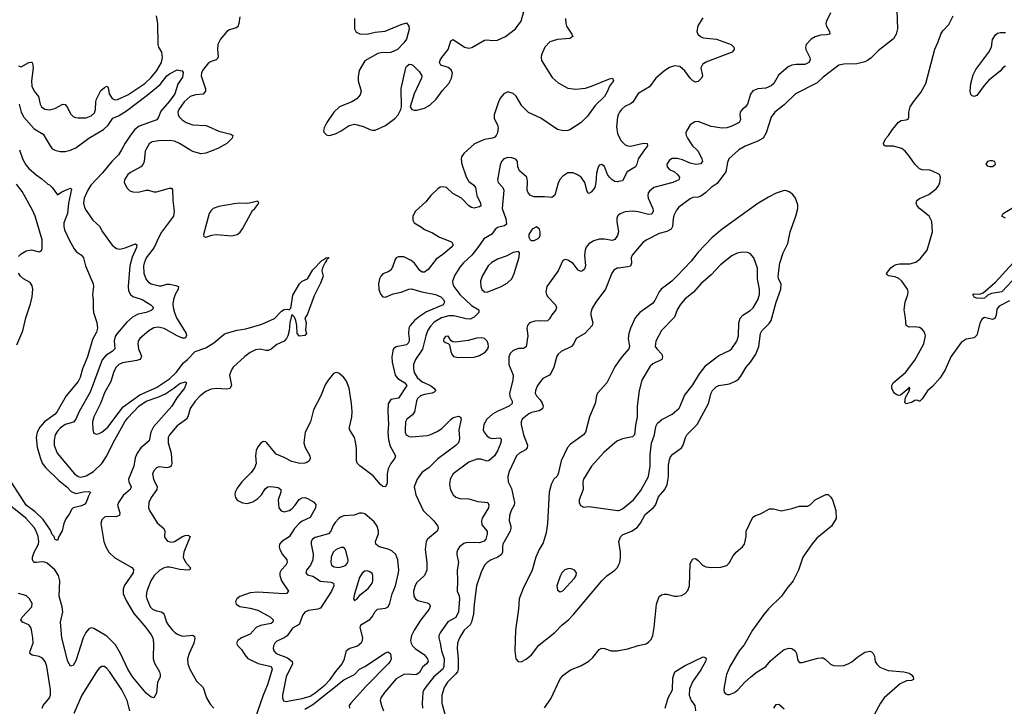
# Model space of a CAD drawing. Header units: inches. Extents: x 1550315 to 1685896, y 510706 to 640504.
# Tile 318 of 452: x 1605400 to 1612962, y 605725 to 611000. Entities that reach past the tile are written whole.
import ezdxf

# ---------------------------------------------------------------- set-up
doc = ezdxf.new("R2010")
doc.units = ezdxf.units.IN
doc.header["$MEASUREMENT"] = 0
for name, color, linetype in [('B6600', 7, 'Continuous'), ('B6601', 7, 'Continuous'), ('B6610', 7, 'Continuous'), ('B6611', 7, 'Continuous')]:
    doc.layers.add(name, color=color, linetype=linetype)

msp = doc.modelspace()

# ---------------------------------------------------------------- linework, layer by layer
at = {"layer": 'B6600', "color": 5}
for points, elevation in [([(1605398.9, 610000), (1605424.9, 609924.9), (1605446.2, 609886.2), (1605470, 609856), (1605527.1, 609807.1), (1605570, 609778), (1605616.9, 609736.9), (1605630, 609731.3), (1605650, 609711.3), (1605690, 609654), (1605722.9, 609677.1), (1605763.3, 609696.7), (1605790, 609704.7), (1605796.8, 609696.8), (1605775.5, 609590), (1605767.4, 609510), (1605740, 609440), (1605737.8, 609410), (1605744.8, 609384.8), (1605783.1, 609303.1), (1605819.3, 609239.3), (1605836.6, 609216.6), (1605874.9, 609190), (1605890.9, 609170.9), (1605904.7, 609110), (1605963, 608970), (1605967.3, 608950), (1605959.1, 608890), (1605964.9, 608850), (1605963.4, 608783.4), (1605967.7, 608750), (1605992.8, 608672.8), (1605998.4, 608630), (1605990, 608599.6), (1605958.2, 608541.8), (1605920.9, 608410), (1605881.3, 608318.7), (1605864.3, 608250), (1605850, 608219.7), (1605755.5, 608110), (1605687.8, 607990), (1605672.2, 607970), (1605590.8, 607909.2), (1605555.1, 607870), (1605533.3, 607830), (1605526.7, 607790), (1605534.8, 607714.8), (1605556.2, 607636.2), (1605573.3, 607593.3), (1605598.7, 607558.7), (1605700.4, 607460.4), (1605762.4, 607410), (1605794.7, 607374.7), (1605830, 607360.7), (1605890, 607373.4), (1605930, 607374.4), (1605944.7, 607370), (1605924.9, 607335.1), (1605910.3, 607289.7), (1605901.3, 607278.7), (1605875.6, 607264.4), (1605810.7, 607249.3), (1605800.5, 607239.5), (1605779.8, 607200.2), (1605753.7, 607166.3), (1605738.8, 607130), (1605726.4, 607073.6), (1605701, 607030), (1605690, 606998), (1605670, 607008), (1605663.7, 607030), (1605650, 607046), (1605637.5, 607077.5), (1605579.1, 607159.1), (1605519.2, 607219.2), (1605449.9, 607270), (1605293.1, 607513.1)], 540), ([(1606181.1, 610000), (1606159.3, 609960.7), (1606108.5, 609911.5), (1606035.6, 609824.5), (1605946.7, 609730), (1605922.2, 609690), (1605894.8, 609630), (1605890.9, 609590), (1605898.1, 609558.1), (1605910, 609533.7), (1605960.7, 609460.7), (1606012.8, 609412.8), (1606036.5, 609370), (1606110, 609266.9), (1606143.4, 609243.4), (1606170, 609238), (1606210, 609246.7), (1606290, 609277), (1606298.4, 609270), (1606296.2, 609250), (1606264.8, 609175.2), (1606245.5, 609110), (1606232.8, 608950), (1606235.9, 608915.9), (1606249.6, 608889.6), (1606270, 608874.3), (1606341.7, 608850), (1606406.4, 608810), (1606426.4, 608790), (1606417.6, 608770), (1606410, 608765.6), (1606370, 608750.7), (1606310, 608738.8), (1606266.1, 608713.9), (1606222.6, 608677.4), (1606147.5, 608590), (1606134.3, 608565.7), (1606126.1, 608533.9), (1606130.2, 608470), (1606110.2, 608450), (1606060.2, 608419.8), (1606033.9, 608386.1), (1605940.9, 608139.1), (1605855.8, 607990), (1605830, 607929.7), (1605812.4, 607907.6), (1605750, 607889.1), (1605710, 607862.4), (1605690, 607839.7), (1605672.7, 607810), (1605663.7, 607770), (1605664.4, 607730), (1605688.5, 607668.5), (1605822, 607510), (1605850, 607491), (1605870, 607486.5), (1605910, 607494.3), (1605966.2, 607530), (1606031.2, 607590), (1606070, 607650.2), (1606118.3, 607750), (1606206.9, 607910), (1606230, 607941.4), (1606315.7, 608030), (1606370, 608069.5), (1606461, 608099), (1606515.8, 608124.1), (1606577.1, 608162.9), (1606630, 608205.7), (1606670, 608218.8), (1606681, 608210), (1606664.9, 608170), (1606605.8, 608094.2), (1606567.3, 608030), (1606428.5, 607871.5), (1606407.1, 607830), (1606394.8, 607765.2), (1606330.8, 607710), (1606301.6, 607670), (1606287.3, 607632.7), (1606276.4, 607570), (1606236.1, 607470), (1606237.8, 607450), (1606255.5, 607410), (1606249.2, 607390), (1606195.3, 607344.7), (1606157.5, 607290), (1606152.2, 607270), (1606170.2, 607210), (1606166.4, 607190), (1606138.9, 607181.1), (1606070, 607181.8), (1606050, 607177.2), (1606030, 607158.4), (1606021.8, 607130), (1606046.8, 606990), (1606061.7, 606950), (1606084.4, 606910), (1606130, 606865.2), (1606261, 606790), (1606274.9, 606774.9), (1606270.3, 606750), (1606202.3, 606650), (1606195, 606625), (1606195.7, 606590), (1606216.4, 606536.4), (1606276.8, 606436.8), (1606368.8, 606330), (1606410, 606274.9), (1606422, 606250), (1606428, 606212), (1606424.9, 606090), (1606434.9, 606054.9), (1606474.8, 605990), (1606478, 605970), (1606478, 605950), (1606472, 605932), (1606458, 605910), (1606450, 605826), (1606430, 605789.2), (1606410, 605794), (1606370, 605824.5), (1606270, 605949.7), (1606230, 606009.7), (1606174.9, 606130), (1606136, 606196), (1606070, 606264), (1605970, 606323.5), (1605950, 606328.2), (1605930, 606320.5), (1605907.8, 606292.2), (1605886.2, 606250), (1605830, 606074), (1605810, 606037.2), (1605790, 606034), (1605768.5, 606068.5), (1605723.9, 606250), (1605712.6, 606370), (1605730.8, 606450), (1605725, 606490), (1605703.8, 606570), (1605708.5, 606688.5), (1605698, 606730), (1605670, 606773.6), (1605610, 606823.5), (1605590, 606832.8), (1605570, 606835.3), (1605530, 606828.5), (1605509.5, 606830), (1605498.7, 606850), (1605499.1, 606870), (1605511.8, 606910), (1605543.7, 606970), (1605547.8, 606990), (1605541.9, 607030), (1605526.7, 607070), (1605510, 607098.9), (1605447, 607170), (1605316.5, 607276.5)], 560), ([(1605666.7, 610000), (1605670, 609998.3), (1605710, 609987.7), (1605750, 609987.1), (1605790, 609997.1), (1605795.8, 610000)], 560), ([(1606368.6, 610000), (1606363.1, 609990), (1606355.3, 609910), (1606348, 609890), (1606330, 609869.6), (1606250, 609826), (1606230.8, 609810), (1606204, 609770), (1606201, 609750), (1606226.2, 609706.2), (1606246.2, 609686.2), (1606270, 609676.3), (1606310, 609675.5), (1606370.4, 609690.4), (1606390, 609690.4), (1606430, 609678.4), (1606450, 609678), (1606550, 609706.7), (1606565.5, 609705.5), (1606574.1, 609694.1), (1606575.3, 609610), (1606586.2, 609530), (1606581.5, 609490), (1606490, 609367.9), (1606467.8, 609330), (1606433.1, 609250), (1606371.3, 609170), (1606354.8, 609130), (1606351.3, 609110), (1606352.8, 609052.8), (1606370, 609003.6), (1606390, 608982.8), (1606410.4, 608970), (1606470, 608954.6), (1606490, 608956.1), (1606530, 608968.3), (1606550, 608967.9), (1606598.8, 608958.8), (1606620.3, 608950), (1606618, 608930), (1606595, 608890), (1606580.7, 608850), (1606576.3, 608816.3), (1606578.5, 608790), (1606588.4, 608750), (1606605.2, 608710), (1606677.2, 608590), (1606681.1, 608570), (1606670, 608554), (1606650, 608554.5), (1606610, 608570.7), (1606510, 608628.2), (1606462.7, 608637.3), (1606430, 608631.7), (1606390.4, 608610), (1606321.7, 608550), (1606310.2, 608530), (1606306.5, 608510), (1606313.4, 608470), (1606331.2, 608428.8), (1606334.7, 608410), (1606330, 608398.4), (1606323.7, 608390), (1606299.1, 608380.9), (1606190, 608364.7), (1606162.4, 608350), (1606141.5, 608330), (1606123.3, 608296.7), (1606099.4, 608220.6), (1606050, 608132.4), (1606020.9, 608050), (1605969.4, 607950), (1605959, 607910), (1605960.7, 607850), (1605970, 607824.4), (1605990, 607815.6), (1606010, 607819.7), (1606030, 607830.2), (1606076.2, 607870), (1606195.4, 608024.6), (1606322.4, 608117.6), (1606450, 608174.6), (1606550, 608241.5), (1606600.8, 608290), (1606657.4, 608362.6), (1606689.8, 608390), (1606748.1, 608451.9), (1606830, 608478.5), (1606890, 608517.1), (1606970, 608583.8), (1606987.5, 608592.5), (1607070, 608615.1), (1607136.2, 608623.8), (1607259.2, 608660.8), (1607356.6, 608703.4), (1607410, 608761), (1607430, 608774), (1607455.8, 608775.8), (1607470, 608770.4), (1607479.8, 608780.2), (1607484.5, 608795.5), (1607497.4, 608882.6), (1607548.4, 608970), (1607570, 608990.2), (1607610.9, 609009.1), (1607650, 609078.4), (1607720.9, 609150), (1607740.2, 609159.8), (1607750, 609170.4), (1607773.7, 609173.7), (1607770, 609165.2), (1607758, 609162), (1607757.3, 609150), (1607744.9, 609135.1), (1607725.5, 609094.5), (1607721, 609070), (1607730, 609028.7), (1607710, 608976), (1607660.4, 608879.6), (1607606.4, 608733.6), (1607590.7, 608710), (1607599.1, 608670), (1607594.4, 608614.4), (1607602, 608590), (1607590, 608573.2), (1607550, 608567.5), (1607531.2, 608590), (1607528, 608650), (1607520.7, 608690), (1607510, 608714), (1607490, 608734), (1607474.9, 608670), (1607469.3, 608610), (1607459.8, 608570), (1607448.4, 608550), (1607430, 608530.7), (1607375.4, 608504.6), (1607330, 608468), (1607310, 608458.7), (1607290, 608457.6), (1607247.7, 608467.7), (1607210, 608463.4), (1607170, 608443), (1607130, 608411.9), (1607040.2, 608330), (1607025.5, 608310), (1607012.1, 608267.9), (1607027.2, 608190), (1607013.8, 608166.2), (1606990, 608161.3), (1606910, 608167.2), (1606870, 608162.2), (1606830, 608142.9), (1606786, 608110), (1606747.3, 608070), (1606708.4, 608011.6), (1606690.9, 607950), (1606679.7, 607930), (1606610, 607880.4), (1606551.4, 607810), (1606541.2, 607790), (1606540.2, 607750), (1606564.4, 607670), (1606568.4, 607590), (1606562.3, 607570), (1606550, 607560.8), (1606530, 607556.8), (1606470, 607563.5), (1606450, 607557.4), (1606430, 607535.1), (1606420.9, 607510), (1606426.5, 607470), (1606455.8, 607410), (1606452.6, 607390), (1606410.2, 607330), (1606391.6, 607290), (1606390.3, 607250), (1606398, 607230), (1606455.1, 607135.1), (1606507.7, 607090), (1606514.9, 607070), (1606512.7, 607030), (1606516.1, 607016.1), (1606534.4, 606994.4), (1606570, 606985.8), (1606590, 606991.3), (1606649.7, 607030), (1606670, 607037.7), (1606690, 607040.3), (1606710.3, 607030.3), (1606660.5, 606910), (1606654.8, 606870), (1606672.6, 606832.6), (1606710.4, 606789.6), (1606705.5, 606774.5), (1606689, 606771), (1606630, 606776.1), (1606552.7, 606792.7), (1606530, 606793.2), (1606510, 606788.5), (1606476.5, 606770), (1606432, 606730), (1606406.2, 606690), (1606377.4, 606610), (1606371.6, 606570), (1606375.6, 606550), (1606401.8, 606490), (1606419.5, 606470), (1606450, 606457.1), (1606490, 606450.2), (1606500.5, 606440.5), (1606509.4, 606429.4), (1606527.7, 606370), (1606539.3, 606350), (1606570, 606311.4), (1606592.1, 606292.1), (1606615.9, 606275.9), (1606650, 606263.8), (1606730, 606271.3), (1606742, 606262), (1606745.7, 606245.7), (1606737.4, 606210), (1606700.5, 606130), (1606689.5, 606090), (1606691.6, 606050), (1606705.7, 606010), (1606758.5, 605918.5), (1606809.3, 605869.3), (1606835.4, 605790), (1606861.7, 605741.7), (1606891.5, 605711.5)], 580), ([(1606896.5, 610000), (1606830, 609973.7), (1606791.3, 609968.7), (1606730, 609986.2), (1606707.8, 610000)], 580), ([(1608840.9, 610000), (1608810, 609972.1), (1608794.2, 609945.8), (1608791.2, 609928.8), (1608796.3, 609890), (1608830, 609794), (1608850, 609756.9), (1608888.2, 609728.2), (1608901.6, 609710), (1608910.8, 609650), (1608939.2, 609590), (1608940.3, 609570), (1608930, 609561.7), (1608910, 609556.1), (1608890, 609552.9), (1608870, 609556.4), (1608850, 609569.8), (1608794.2, 609630), (1608725.6, 609665.6), (1608677, 609710), (1608650, 609716), (1608630, 609712.4), (1608610, 609700.5), (1608557.4, 609650), (1608519.4, 609600.6), (1608440.2, 609530), (1608418.9, 609490), (1608419.3, 609459.3), (1608430, 609439.5), (1608486.5, 609406.5), (1608510, 609387.4), (1608570, 609362.8), (1608623, 609330), (1608690, 609304.9), (1608717.6, 609290), (1608728.8, 609270), (1608714.6, 609250), (1608650, 609195.3), (1608599.4, 609160.6), (1608538.1, 609081.9), (1608510, 609060.4), (1608490, 609059.7), (1608472.5, 609072.5), (1608431.1, 609130), (1608407.3, 609150), (1608350, 609177.2), (1608310, 609179.1), (1608290.2, 609169.8), (1608282.6, 609157.4), (1608262, 609098), (1608250, 609076.9), (1608230, 609062.6), (1608190, 609047.8), (1608172.2, 609030), (1608162.6, 609010), (1608156.5, 608970), (1608158.7, 608930), (1608170, 608891), (1608190, 608870.6), (1608210, 608868.4), (1608267.2, 608892.8), (1608330, 608905.4), (1608388.6, 608928.6), (1608410, 608931.7), (1608489.4, 608909.4), (1608592.2, 608890), (1608633.8, 608870), (1608653.8, 608850), (1608661.7, 608830), (1608652, 608810), (1608525.4, 608754.6), (1608470, 608720.7), (1608432.4, 608690), (1608398.2, 608650), (1608387.8, 608630), (1608384.8, 608590), (1608392.2, 608547.8), (1608391.6, 608530), (1608384.1, 608515.9), (1608370, 608503.2), (1608290, 608487.8), (1608270.4, 608470), (1608264.7, 608455.3), (1608259.1, 608410), (1608260.7, 608370), (1608284.2, 608270), (1608303.4, 608243.4), (1608358, 608210), (1608372.2, 608190), (1608310, 608091.3), (1608250, 608083), (1608230.2, 608049.8), (1608226.2, 607990), (1608231.2, 607890), (1608226.9, 607830), (1608232, 607772), (1608244.6, 607724.6), (1608285.7, 607650), (1608280.3, 607630), (1608249.1, 607590.9), (1608229.4, 607550), (1608220.8, 607510), (1608222, 607438), (1608210.3, 607409.7), (1608190, 607413), (1608170, 607429.7), (1608115.3, 607495.3), (1608011.4, 607571.4), (1607991.7, 607591.7), (1607986.8, 607610), (1607985.5, 607710), (1607977.2, 607770), (1607970, 607791.2), (1607932.5, 607852.5), (1607931.6, 607870), (1607950, 607946.8), (1607953.5, 607990), (1607949.3, 608050), (1607930, 608169.5), (1607910, 608223), (1607890, 608251.1), (1607850, 608284.5), (1607830, 608289.4), (1607810, 608280.9), (1607768, 608230), (1607746.6, 608193.4), (1607711.6, 608110), (1607657.4, 608002.6), (1607632.4, 607910), (1607592.2, 607830), (1607582.5, 607750), (1607592.4, 607712.4), (1607628.9, 607650), (1607630.3, 607629.7), (1607623, 607610), (1607610, 607599.6), (1607590, 607592.8), (1607550.3, 607589.7), (1607490, 607605.1), (1607430, 607636.3), (1607370, 607660.9), (1607298, 607750), (1607290, 607756.2), (1607270, 607758.4), (1607250, 607744.5), (1607230, 607719.5), (1607216, 607690), (1607211.6, 607650), (1607216.1, 607590), (1607204.2, 607555.8), (1607178.2, 607521.8), (1607106, 607450), (1607070, 607399.6), (1607055.8, 607370), (1607052.4, 607350), (1607056.9, 607330), (1607070, 607309), (1607110, 607286.9), (1607150, 607283.1), (1607190, 607296), (1607230, 607322.6), (1607255.8, 607350), (1607285.4, 607394.6), (1607306.6, 607410), (1607330, 607414.7), (1607385.9, 607405.9), (1607404.9, 607390), (1607406, 607370), (1607385.4, 607310), (1607389.4, 607250), (1607406.8, 607226.8), (1607430, 607218.2), (1607470, 607228.4), (1607490, 607243.2), (1607515.1, 607270), (1607545.6, 607314.4), (1607570, 607327), (1607590, 607328.7), (1607610, 607322), (1607655.8, 607295.8), (1607674.7, 607274.7), (1607671.8, 607250), (1607630, 607175.8), (1607570, 607146.9), (1607548.5, 607131.5), (1607509.7, 607090.3), (1607470, 607027.8), (1607414, 606990), (1607394.9, 606970), (1607393.6, 606950), (1607398.8, 606930), (1607419.3, 606890), (1607451.3, 606850), (1607454.2, 606830), (1607444.5, 606810), (1607408, 606770), (1607398.2, 606750), (1607397.1, 606730), (1607411.7, 606690), (1607465.5, 606610), (1607450, 606591.1), (1607430.6, 606589.4), (1607230, 606601.8), (1607170, 606596.8), (1607090, 606567.8), (1607067, 606550), (1607058, 606530), (1607062.6, 606510), (1607090, 606490.3), (1607170, 606479), (1607230, 606464.3), (1607324.9, 606410), (1607345.8, 606390), (1607343.2, 606370), (1607330, 606360.3), (1607250, 606344.3), (1607216.5, 606330), (1607170, 606277.8), (1607102.4, 606250), (1607075.3, 606230), (1607064.9, 606210), (1607074.4, 606190), (1607102.2, 606162.2), (1607130, 606119.3), (1607153.2, 606093.2), (1607232.4, 606052.4), (1607330, 606031.5), (1607339.8, 606010), (1607304.3, 605890), (1607269.6, 605810.4), (1607201, 605610)], 620), ([(1610000, 609756.7), (1609990, 609755.1), (1609970, 609758), (1609950, 609768.6), (1609929.1, 609789.1), (1609915.1, 609810), (1609890, 609871.5), (1609870, 609887.3), (1609850, 609882), (1609839.4, 609860.6), (1609830, 609822), (1609825.8, 609750), (1609816.1, 609710), (1609790, 609674), (1609770, 609663.7), (1609759.1, 609679.1), (1609741.2, 609750), (1609711.9, 609790), (1609690, 609806.5), (1609650, 609824.1), (1609610, 609823.9), (1609570, 609798.9), (1609548.4, 609771.6), (1609535.9, 609744.1), (1609510, 609652.3), (1609487, 609633), (1609430, 609639.7), (1609350, 609639.2), (1609323.6, 609650), (1609304.4, 609670), (1609298, 609690), (1609299.5, 609759.5), (1609295.1, 609790), (1609238.6, 609838.6), (1609226.6, 609870), (1609222, 609910), (1609210, 609929.2), (1609178.5, 609938.5), (1609150, 609940.4), (1609119.3, 609930), (1609099.5, 609910), (1609090, 609882), (1609070.4, 609770), (1609074.9, 609750), (1609110, 609710.4), (1609118.6, 609690), (1609106.2, 609550), (1609134.3, 609470), (1609139.1, 609430), (1609122.8, 609417.2), (1609070, 609404.2), (1609050.9, 609389.1), (1609026.8, 609353.2), (1608964.1, 609315.9), (1608919.6, 609250), (1608872.1, 609190), (1608807.3, 609132.7), (1608780.4, 609099.6), (1608741.6, 609038.4), (1608724.2, 608990), (1608725.2, 608970), (1608735, 608950), (1608779, 608890), (1608870, 608803.5), (1608925.3, 608770), (1608926.7, 608750), (1608890, 608713.7), (1608860.2, 608699.8), (1608830, 608701.7), (1608734.6, 608725.4), (1608694.5, 608725.5), (1608638.3, 608710), (1608583.5, 608676.5), (1608554.4, 608645.6), (1608532.8, 608610), (1608518, 608570), (1608492.2, 608467.8), (1608440.2, 608390), (1608425.5, 608350), (1608423.6, 608316.4), (1608428.2, 608290), (1608451.5, 608250), (1608490, 608218.6), (1608554.6, 608190), (1608581.5, 608170), (1608595.8, 608150), (1608582.7, 608137.3), (1608568.3, 608131.7), (1608510, 608121.6), (1608477.4, 608110), (1608455.2, 608090), (1608447, 608070), (1608432.7, 607987.3), (1608416.2, 607963.8), (1608374.3, 607930), (1608363.9, 607910), (1608359.1, 607850), (1608360.2, 607830), (1608368.9, 607810), (1608390, 607797.3), (1608410, 607796.2), (1608530, 607806.1), (1608550, 607811.4), (1608605, 607835), (1608641.2, 607858.8), (1608710, 607928.8), (1608730, 607942.6), (1608770, 607954.9), (1608785.2, 607945.2), (1608790.3, 607930.3), (1608771.3, 607850), (1608777.4, 607782.6), (1608770.4, 607750), (1608750, 607727.6), (1608610, 607625.3), (1608542.2, 607557.8), (1608490, 607524.7), (1608452.9, 607470), (1608430.3, 607410), (1608442.7, 607350), (1608499.5, 607230), (1608581.6, 607150), (1608610.4, 607110), (1608613, 607090), (1608605.5, 607070), (1608532.4, 607010), (1608521.1, 606990), (1608513.7, 606930), (1608527.2, 606830), (1608526.4, 606770), (1608510, 606729.3), (1608447.4, 606672.6), (1608433.6, 606646.4), (1608424.3, 606610), (1608427, 606570), (1608439.6, 606550), (1608458.5, 606538.5), (1608530, 606520.3), (1608546.4, 606510), (1608552.8, 606492.8), (1608545.2, 606470), (1608479.7, 606390), (1608429.3, 606310), (1608409.3, 606270), (1608402.2, 606230), (1608405.8, 606210), (1608417.3, 606190), (1608438, 606170), (1608510, 606119.7), (1608530.9, 606090), (1608537.2, 606070), (1608524.9, 606050), (1608494.2, 606025.8), (1608470, 605985.3), (1608450, 605968.6), (1608430, 605966.1), (1608387.3, 605972.7), (1608350.9, 605969.1), (1608290, 605936.4), (1608201.3, 605830), (1608174, 605790), (1608168.7, 605770), (1608178, 605730), (1608194.9, 605690)], 640), ([(1605390, 609180.4), (1605410, 609200.3), (1605450, 609223.8), (1605490, 609232.4), (1605550, 609217.3), (1605558.9, 609221.1), (1605569.4, 609230.6), (1605573, 609247), (1605571.2, 609310), (1605519.7, 609490), (1605497.8, 609537.8), (1605419.8, 609679.8), (1605376, 609736)], 540), ([(1610000, 609497.7), (1609992.2, 609490), (1609986.8, 609473.2), (1609985.8, 609450), (1609998.5, 609370), (1609990, 609340.9), (1609970, 609311.6), (1609950, 609303.5), (1609890, 609314.5), (1609850, 609313.5), (1609810, 609301.1), (1609770, 609278.3), (1609750, 609253.3), (1609742.3, 609230), (1609738, 609190), (1609746.3, 609110), (1609736.5, 609083.5), (1609721, 609070), (1609710, 609065.6), (1609690, 609076.2), (1609650, 609127.6), (1609610, 609152.3), (1609590, 609157.2), (1609570.6, 609149.4), (1609534.9, 609070), (1609448.2, 608950), (1609440.5, 608910), (1609444.9, 608890), (1609454.9, 608870), (1609514.9, 608810), (1609521.6, 608790), (1609518.4, 608770), (1609487.4, 608732.6), (1609470, 608702), (1609453.3, 608686.7), (1609430, 608682.7), (1609390, 608687.2), (1609356.9, 608683.1), (1609316, 608670), (1609299.1, 608650), (1609295.5, 608630), (1609302.3, 608570), (1609290, 608486.6), (1609270, 608474.7), (1609230, 608472.6), (1609190, 608458), (1609165.8, 608434.2), (1609155.3, 608410), (1609157.4, 608350), (1609189, 608269), (1609187.6, 608230), (1609161.2, 608130), (1609165.4, 608105.4), (1609182.6, 608070), (1609182, 608050), (1609160.3, 608030), (1609065.7, 607990), (1609030.2, 607970), (1608988.3, 607930), (1608965, 607890), (1608960.2, 607850), (1608966.7, 607830), (1608990, 607800.2), (1609010, 607787.2), (1609030, 607783.5), (1609088.6, 607788.6), (1609096.9, 607776.9), (1609095.8, 607750), (1609070, 607687.6), (1609047.6, 607650), (1609006.2, 607613.8), (1608990, 607608.6), (1608942.7, 607622.7), (1608910, 607624.1), (1608850, 607600.2), (1608729.6, 607510.4), (1608705.8, 607470), (1608700.2, 607430), (1608707.8, 607387.8), (1608728.9, 607350), (1608750, 607331.7), (1608780.2, 607320.2), (1608850, 607319.2), (1608918, 607298), (1608994, 607290), (1609003.8, 607270), (1609000.3, 607250), (1608951.1, 607170), (1608945.5, 607150), (1608950, 607119.3), (1608988.9, 607070), (1608991.3, 607050), (1608979.1, 607010), (1608966.5, 606993.5), (1608930, 606981.5), (1608837.4, 606982.6), (1608810, 606975.8), (1608778, 606950), (1608763.6, 606930), (1608756.5, 606910), (1608756.1, 606890), (1608769.2, 606830), (1608759.7, 606770), (1608762.4, 606690), (1608759.1, 606610), (1608774.5, 606574.5), (1608777.8, 606550), (1608770.1, 606450), (1608750, 606407.9), (1608687, 606373), (1608628.9, 606290), (1608619.5, 606270), (1608618.9, 606250), (1608630.2, 606210.2), (1608638.8, 606150), (1608658.8, 606090), (1608656.1, 606030), (1608649.3, 606010.7), (1608579.8, 605950), (1608522.1, 605877.9), (1608503.5, 605850), (1608496.1, 605830), (1608490.1, 605750), (1608493.2, 605710)], 660), ([(1605378.1, 608501.9), (1605424.5, 608610), (1605446.7, 608710), (1605483.4, 608816.6), (1605495.2, 608870), (1605500.9, 608930), (1605496.5, 608956.5), (1605480.4, 608980.4), (1605429.7, 609010), (1605406.6, 609030), (1605390, 609052)], 540), ([(1610000, 609091.9), (1609989.4, 609090.6), (1609963.8, 609076.2), (1609948.6, 609051.4), (1609898.8, 608930), (1609823.6, 608830), (1609795.8, 608784.2), (1609786, 608750), (1609786, 608730), (1609802, 608670), (1609797.3, 608650), (1609740.2, 608590), (1609672.9, 608550), (1609652.6, 608507.4), (1609638, 608490), (1609559.3, 608450), (1609534.4, 608430), (1609525.5, 608414.5), (1609501.7, 608330), (1609479.2, 608280.8), (1609470, 608269.8), (1609417.3, 608242.7), (1609377.1, 608190), (1609360.6, 608150), (1609359.7, 608130), (1609368.4, 608110), (1609398.2, 608078.2), (1609413.4, 608053.4), (1609419.8, 608030), (1609415.2, 608010), (1609390, 607994.9), (1609330, 607981.3), (1609310, 607971.2), (1609259.6, 607930), (1609250.2, 607910), (1609250.2, 607889.8), (1609270.1, 607810), (1609300.8, 607730), (1609297.8, 607710), (1609284.5, 607695.5), (1609238.5, 607670), (1609216.3, 607650), (1609158.8, 607530), (1609147.9, 607490), (1609151.4, 607450), (1609177.2, 607397.2), (1609201, 607290), (1609196.4, 607270), (1609173.3, 607230), (1609161.5, 607190), (1609158.7, 607150), (1609170.9, 607110), (1609172.3, 607090), (1609165.6, 607070), (1609111.5, 606970), (1609106.6, 606950), (1609107.3, 606910), (1609100.2, 606890), (1609071.5, 606870), (1609020.3, 606850), (1608989.6, 606830.4), (1608969.3, 606810), (1608943.4, 606756.6), (1608908.9, 606650), (1608889.6, 606510.4), (1608884, 606436), (1608870.1, 606370), (1608859.3, 606350), (1608814.5, 606310), (1608799.8, 606290), (1608777.2, 606250), (1608763.1, 606210), (1608760.7, 606170), (1608768.4, 606090), (1608767.9, 606010), (1608761, 605990), (1608748, 605972), (1608686, 605910), (1608660.2, 605870), (1608643.2, 605810), (1608641.2, 605750), (1608686.2, 605590)], 680), ([(1610000, 608374.3), (1609970, 608334), (1609909.2, 608210.8), (1609838.4, 608130), (1609830.3, 608109.7), (1609820.2, 608050), (1609776.5, 607950), (1609745.4, 607830), (1609730.7, 607809.3), (1609630, 607738.7), (1609606.1, 607713.9), (1609557.5, 607610), (1609536.3, 607510), (1609526.6, 607493.4), (1609502.8, 607470), (1609482, 607430), (1609467, 607370), (1609454.3, 607130), (1609443.4, 607056.6), (1609419.8, 606980.2), (1609390.1, 606929.9), (1609364.1, 606870), (1609335.9, 606770), (1609266.2, 606630), (1609236.5, 606550), (1609231.2, 606470), (1609206.9, 606310), (1609202, 606150), (1609210.6, 606090), (1609228.5, 606068.5), (1609250, 606066), (1609290, 606087), (1609330, 606121.1), (1609385.7, 606194.3), (1609510, 606291.2), (1609566.4, 606350), (1609615.1, 606390), (1609653.3, 606430), (1609870, 606688.2), (1609910, 606728.2), (1609969.8, 606770), (1609989.9, 606790.1), (1610000, 606810.3)], 720), ([(1610000, 607768), (1609990, 607763.7), (1609970, 607749.4), (1609885.7, 607674.3), (1609790.4, 607570), (1609730.6, 607470), (1609726, 607450), (1609727.3, 607390), (1609696, 607310), (1609696, 607290), (1609707.1, 607267.1), (1609730, 607256), (1609770, 607258.8), (1609826.6, 607253.4), (1609990, 607228.1), (1610000, 607229.8)], 740), ([(1605571.5, 605710), (1605579.1, 605730), (1605628.7, 605790), (1605635.9, 605810), (1605636.8, 605850), (1605607.2, 606030), (1605594.8, 606070), (1605574.6, 606094.6), (1605550, 606106.6), (1605496.4, 606116.4), (1605476.9, 606130), (1605479.2, 606150), (1605502.5, 606210), (1605501.4, 606250), (1605491.6, 606311.6), (1605485.7, 606330), (1605471.3, 606350), (1605420.9, 606370), (1605408.5, 606388.5), (1605419.8, 606410), (1605493.3, 606490), (1605495.8, 606515.8), (1605474.5, 606550), (1605452.4, 606572.4), (1605430, 606582.4), (1605390, 606591.1)], 580), ([(1609430, 605713.4), (1609478.5, 605781.5), (1609548.9, 605930), (1609570, 605960.9), (1609630, 606006), (1609710, 606036.4), (1609770, 606072.2), (1609800.8, 606099.2), (1609850, 606161.3), (1609870, 606170.4), (1609890, 606168.2), (1609942, 606150), (1609990, 606150.4), (1610000, 606152.4)], 680), ([(1607590, 605703.7), (1607650, 605739.2), (1607890, 605927.1), (1607971.4, 605968.6), (1608010, 606010.2), (1608050, 606030.9), (1608210, 606135.8), (1608230, 606144), (1608248, 606128), (1608252.4, 606090), (1608244.9, 606070), (1608230.3, 606050), (1608060.4, 605879.6), (1607941.8, 605750), (1607930.2, 605730), (1607932.9, 605710)], 620), ([(1606244.5, 605690), (1606224.8, 605770), (1606185.5, 605850), (1606090, 605991.6), (1606070, 606016.2), (1606050, 606031.6), (1606030, 606031.6), (1606010, 606018.4), (1605990, 605989.6), (1605876.1, 605810), (1605814.8, 605670)], 580)]:
    msp.add_lwpolyline(points, dxfattribs=dict(at, elevation=elevation))
for points, elevation in [([(1607230, 609606), (1607152.5, 609587.5), (1607090, 609589.7), (1607046, 609586), (1606930, 609566), (1606886.7, 609550), (1606867.2, 609532.8), (1606854.7, 609510), (1606810.7, 609350.7), (1606814.8, 609334.8), (1606830, 609328), (1606875.2, 609344.8), (1606909.8, 609350.2), (1607030, 609339.2), (1607070, 609350.3), (1607092, 609368), (1607110, 609392), (1607187.1, 609532.9), (1607206, 609550), (1607235.3, 609590)], 620), ([(1609370, 609409.4), (1609335.5, 609390), (1609310.4, 609350), (1609310.6, 609330), (1609321, 609310), (1609330, 609304), (1609350, 609304.9), (1609381.6, 609318.4), (1609392.7, 609330), (1609396.2, 609343.8), (1609396.9, 609370), (1609391.1, 609391.1)], 660), ([(1609230, 609219), (1609190, 609211.3), (1609135.5, 609184.5), (1609070, 609160.3), (1609025, 609135), (1608997.3, 609110), (1608951.6, 609030), (1608939.6, 608990), (1608942.7, 608950), (1608950, 608926), (1608968.6, 608908.6), (1608990, 608906.7), (1609097.6, 608950), (1609143.3, 608976.7), (1609178.9, 609010), (1609196.9, 609050), (1609236, 609176), (1609237.2, 609210)], 660), ([(1608690, 608568.7), (1608670, 608565.2), (1608657.3, 608550), (1608656, 608530), (1608670, 608518.8), (1608691.6, 608511.6), (1608701, 608501), (1608710.5, 608450), (1608718, 608430), (1608732.4, 608412.4), (1608770, 608404.2), (1608890, 608406.7), (1608930, 608420.5), (1608974.5, 608445.5), (1608996, 608470), (1608999.5, 608490), (1608997, 608510), (1608989.4, 608530), (1608970, 608549.4), (1608950, 608555.1), (1608910, 608554), (1608843.5, 608536.5), (1608743.3, 608523.3), (1608725.2, 608525.2), (1608712.7, 608532.7)], 660), ([(1608010, 607209.6), (1607967.5, 607192.5), (1607890, 607187.1), (1607870, 607180.2), (1607850, 607168.2), (1607821.8, 607138.2), (1607806.9, 607113.1), (1607790.5, 607069.5), (1607771.2, 607050), (1607670, 607022.8), (1607649, 607010), (1607638, 606990), (1607637.2, 606970), (1607654.3, 606894.3), (1607650.8, 606850), (1607632, 606808), (1607603.6, 606770), (1607597.6, 606750), (1607610, 606734.9), (1607650, 606725.6), (1607710, 606685), (1607790, 606677.6), (1607810, 606671.3), (1607812.9, 606650), (1607793.4, 606610), (1607710, 606478.5), (1607690, 606469.8), (1607619.1, 606460.9), (1607591, 606449), (1607573.4, 606426.6), (1607547.4, 606352.6), (1607495.5, 606324.5), (1607453.2, 606266.8), (1607430, 606250.6), (1607375.2, 606224.8), (1607359.6, 606210), (1607350.2, 606190), (1607347.5, 606170), (1607352.3, 606150), (1607369.1, 606130), (1607457.5, 606097.5), (1607493, 606070), (1607494.8, 606050), (1607445.7, 605950), (1607418.6, 605810), (1607418.3, 605790), (1607427, 605767), (1607450, 605762.4), (1607470, 605767.1), (1607570, 605783.9), (1607630, 605803.6), (1607670, 605828.5), (1607745, 605890), (1607783.6, 605930), (1607826.9, 605993.1), (1607877, 606050), (1607895.2, 606090), (1607910, 606153.6), (1607930, 606168.7), (1607993.3, 606190), (1608025, 606215), (1608032.9, 606230), (1608035.3, 606250), (1608014.4, 606330), (1608020.4, 606350), (1608089.4, 606390.6), (1608107.4, 606412.6), (1608130, 606453.4), (1608148, 606470), (1608210, 606477.6), (1608229.8, 606490.2), (1608243.5, 606516.5), (1608261.1, 606590), (1608285.5, 606650), (1608309.8, 606750), (1608312, 606770), (1608305, 606850), (1608287.6, 606890), (1608258.9, 606918.9), (1608230, 606931.9), (1608161.2, 606950), (1608134.5, 606970), (1608133.6, 606990), (1608155.8, 607050), (1608155.4, 607070), (1608145.1, 607110), (1608122.2, 607142.2), (1608050, 607202.9), (1608030, 607209.6)], 640), ([(1607870, 606945.7), (1607830, 606928.7), (1607808.2, 606910), (1607791.8, 606870), (1607789.4, 606830), (1607795.8, 606810), (1607815.2, 606795.2), (1607850, 606791), (1607890, 606801.2), (1607903.5, 606810), (1607918.9, 606830), (1607923.5, 606850), (1607901.3, 606930), (1607890, 606945.1)], 660), ([(1609630, 606782.4), (1609610, 606780.5), (1609587.8, 606772.2), (1609563, 606750), (1609550, 606724), (1609526.4, 606650), (1609530, 606618), (1609550, 606604.9), (1609570, 606610.7), (1609660.7, 606710), (1609673.6, 606730), (1609676.2, 606750), (1609661.2, 606770)], 740), ([(1608070, 606765.6), (1608050, 606763.6), (1608030, 606747.3), (1608010, 606714), (1607970, 606588), (1607962.8, 606550), (1607970, 606538), (1607990, 606547.3), (1608016.1, 606583.9), (1608077, 606630), (1608107.6, 606670), (1608112.8, 606690), (1608112.8, 606730), (1608106, 606746), (1608090, 606758.4)], 660)]:
    msp.add_lwpolyline(points, close=True, dxfattribs=dict(at, elevation=elevation))
at = {"layer": 'B6601', "color": 5}
for points, elevation in [([(1607971.8, 611010), (1607972.4, 610930), (1607985.2, 610905.2), (1608011.5, 610891.5), (1608069.2, 610889.2), (1608130, 610903.2), (1608207.4, 610912.6), (1608330, 610964), (1608370, 610974.8), (1608387.3, 610950), (1608390, 610928), (1608370.2, 610850), (1608350, 610821.1), (1608301.3, 610770), (1608250, 610749), (1608173.4, 610746.6), (1608150, 610740.8), (1608050, 610684.5), (1608007, 610610), (1607999.6, 610560.4), (1607998.5, 610530), (1608022.4, 610450), (1608015.9, 610424.1), (1607988.6, 610391.4), (1607950, 610368.2), (1607855.5, 610330), (1607813.4, 610290), (1607759.5, 610210), (1607738, 610170), (1607733.4, 610150), (1607736.3, 610136.3), (1607755.5, 610115.5), (1607770, 610110.6), (1607790, 610112.4), (1607830, 610124.9), (1607870, 610145.2), (1607930, 610186.3), (1607970, 610197.4), (1608039.7, 610179.7), (1608090, 610155.8), (1608110, 610150.4), (1608130, 610151.8), (1608210, 610186.9), (1608280, 610240), (1608306.6, 610270), (1608328, 610310), (1608332.7, 610330), (1608330, 610471.3), (1608366.2, 610630), (1608370, 610640.7), (1608390, 610659.3), (1608410, 610657.1), (1608419.1, 610650), (1608470, 610598.8), (1608487.3, 610570), (1608484.9, 610550), (1608430.5, 610430), (1608398.8, 610330), (1608411.3, 610310), (1608430, 610303.8), (1608450, 610304.2), (1608510, 610320.8), (1608550, 610344), (1608597.6, 610390), (1608645.2, 610454.8), (1608696, 610510), (1608716.4, 610550), (1608723.6, 610590), (1608714.1, 610614.1), (1608690, 610634), (1608634, 610650), (1608625.1, 610670), (1608629.6, 610690), (1608640.7, 610710), (1608689.7, 610770), (1608710, 610838), (1608730, 610846.8), (1608814.9, 610790), (1608850, 610780.2), (1608873.4, 610786.6), (1608970, 610842), (1608990, 610846.5), (1609030, 610839.6), (1609070, 610841.8), (1609130, 610872.1), (1609206.8, 610930), (1609250.4, 610989.6), (1609310, 611204.7)], 620), ([(1605390, 610644.9), (1605410, 610639.2), (1605470, 610671.8), (1605490, 610674.9), (1605495.2, 610670), (1605502, 610650), (1605502.5, 610630), (1605491.3, 610530), (1605493, 610490), (1605510, 610451.7), (1605544.1, 610410), (1605556.1, 610350), (1605567.4, 610330), (1605591.9, 610311.9), (1605630, 610306.7), (1605670, 610318.4), (1605730, 610350.2), (1605747.9, 610347.9), (1605766.2, 610326.2), (1605790, 610276.4), (1605810, 610257), (1605828.2, 610248.2), (1605850, 610244.9), (1605910, 610245.8), (1605950, 610260.3), (1605974.8, 610285.2), (1605982.4, 610310), (1605983.5, 610370), (1605988.6, 610390), (1606023.8, 610456.2), (1606050, 610480.3), (1606070, 610488.2), (1606079.9, 610479.9), (1606087.6, 610430), (1606110, 610393.8), (1606130, 610384.6), (1606150, 610385.7), (1606230, 610424), (1606360.2, 610510), (1606410, 610555), (1606452.7, 610610), (1606489.1, 610670), (1606497, 610710), (1606492.4, 610750), (1606468.8, 610790), (1606462.2, 610810), (1606462, 610970), (1606451.6, 611030)], 580), ([(1607090, 611022.7), (1607083.5, 610970), (1607075, 610945), (1607062.8, 610937.2), (1607010, 610922.9), (1606991.5, 610910), (1606941, 610850), (1606922.5, 610810), (1606920.1, 610770), (1606924.7, 610715.3), (1606918.6, 610701.4), (1606908.1, 610691.9), (1606870, 610679.4), (1606850, 610667.7), (1606804.7, 610610), (1606795.8, 610590), (1606793.8, 610570), (1606826.5, 610470), (1606826.9, 610450), (1606820.4, 610439.6), (1606810, 610429), (1606750, 610422.9), (1606710, 610409.8), (1606662.3, 610370), (1606621.4, 610310), (1606615.4, 610290), (1606616.5, 610270), (1606626.5, 610250), (1606648.1, 610230), (1606679.6, 610210), (1606730, 610193.5), (1606830, 610186.2), (1606850, 610180.2), (1606930, 610144.3), (1607020.3, 610120.3), (1607036.3, 610110), (1607032.4, 610090), (1606990, 610049.7), (1606927.7, 610012.3), (1606896.5, 610000)], 580), ([(1609591.7, 611010), (1609593.1, 610970), (1609599.5, 610950), (1609640.4, 610890), (1609647.3, 610870), (1609624.7, 610855.3), (1609530, 610847.7), (1609470.2, 610829.8), (1609431.7, 610790), (1609406.5, 610730), (1609403.6, 610710), (1609407.3, 610687.3), (1609490, 610555.6), (1609536, 610516), (1609610, 610473.8), (1609670, 610465.7), (1609745, 610475), (1609791.6, 610488.4), (1609930, 610545.5), (1609952, 610550), (1609960.7, 610530), (1609930.5, 610490), (1609914.9, 610450), (1609890.4, 610410), (1609818.3, 610341.7), (1609761.7, 610258.3), (1609711, 610210), (1609625.2, 610154.8), (1609610, 610149.3), (1609573.2, 610146.8), (1609530, 610157.6), (1609402.9, 610242.9), (1609306.8, 610286.8), (1609257.3, 610337.3), (1609213.1, 610413.1), (1609190, 610434.2), (1609150, 610444.7), (1609118.9, 610430), (1609090, 610396.9), (1609076.1, 610370), (1609043.6, 610270), (1609044.4, 610244.4), (1609070, 610190.5), (1609074.3, 610170), (1609069.4, 610130.6), (1609060.2, 610110), (1609050, 610098.5), (1609030.6, 610090), (1608970, 610079.3), (1608893, 610047), (1608840.9, 610000)], 620), ([(1605795.8, 610000), (1605830, 610016.8), (1605930.8, 610090), (1606043.2, 610156.8), (1606078.6, 610190), (1606115.9, 610244.1), (1606157.7, 610262.3), (1606220.1, 610299.9), (1606379.1, 610420.9), (1606479, 610501), (1606530, 610568.8), (1606550, 610584.9), (1606610, 610614.8), (1606646.8, 610606.8), (1606655.5, 610595.5), (1606650, 610559.3), (1606614.7, 610505.3), (1606590.1, 610430), (1606550, 610375.1), (1606482.7, 610297.3), (1606466.7, 610250), (1606452.4, 610230), (1606318.3, 610181.7), (1606283.8, 610156.2), (1606250, 610113.8), (1606209.2, 610050.8), (1606181.1, 610000)], 560), ([(1605396.8, 610350), (1605410.8, 610290), (1605432.3, 610250), (1605510, 610162.6), (1605581.1, 610121.1), (1605633.1, 610030), (1605650, 610008.9), (1605666.7, 610000)], 560), ([(1610000, 610274), (1609990.2, 610250), (1609983.8, 610176.2), (1609990, 610125.5), (1610000, 610107.1)], 640), ([(1606707.8, 610000), (1606627.3, 610050), (1606590, 610065.6), (1606550, 610070.9), (1606469.5, 610070.5), (1606418.4, 610061.6), (1606393.9, 610046.1), (1606368.6, 610000)], 580)]:
    msp.add_lwpolyline(points, dxfattribs=dict(at, elevation=elevation))
at = {"layer": 'B6610', "color": 5}
for points, elevation in [([(1610923.8, 610000), (1610921.4, 609998.6), (1610845.5, 609930), (1610835.8, 609904.2), (1610822.8, 609830), (1610757.7, 609742.3), (1610710, 609711.6), (1610666.2, 609670), (1610630, 609643.9), (1610610, 609636.8), (1610570, 609632.8), (1610550, 609623.7), (1610460.9, 609559.1), (1610443.9, 609536.1), (1610424.9, 609495.1), (1610418.5, 609470), (1610414.7, 609410), (1610402.2, 609390), (1610370, 609372.1), (1610310, 609357.8), (1610215.3, 609310), (1610188.2, 609291.8), (1610104.6, 609190), (1610096.8, 609170), (1610097.5, 609130), (1610090, 609107.2), (1610070, 609100.8), (1610000, 609091.9)], 680), ([(1610599.3, 610000), (1610610.1, 609990.1), (1610639.6, 609930), (1610644.2, 609910), (1610627.9, 609892.1), (1610592, 609888), (1610550, 609897.3), (1610490, 609922.6), (1610450, 609933.8), (1610410, 609932.9), (1610390, 609921.3), (1610370.3, 609890), (1610371.7, 609870), (1610390.2, 609850.2), (1610428.4, 609830), (1610451.8, 609810), (1610466.4, 609790), (1610464.1, 609775.9), (1610462, 609770), (1610415.5, 609750), (1610269.4, 609710.6), (1610236.5, 609683.5), (1610227.6, 609670), (1610223.2, 609650), (1610226.8, 609630), (1610261.6, 609550), (1610264, 609530), (1610254.2, 609505.8), (1610230, 609504.2), (1610150, 609524.2), (1610110, 609528.2), (1610050, 609523.1), (1610011.2, 609508.8), (1610000, 609497.7)], 660), ([(1610199.4, 610000), (1610150.2, 609930), (1610140.2, 609890), (1610130.2, 609870), (1610064.4, 609830), (1610030, 609761.6), (1610000, 609756.7)], 640), ([(1613000.6, 608839.4), (1612921.1, 608798.9), (1612905.1, 608774.9), (1612900.2, 608730), (1612890, 608704.7), (1612870, 608697.6), (1612810, 608711), (1612790, 608699.3), (1612774.9, 608665.1), (1612750, 608577.2), (1612730, 608556), (1612670, 608546.6), (1612630, 608519.3), (1612550.5, 608409.5), (1612507.3, 608310), (1612470, 608249), (1612410, 608182), (1612370.8, 608149.2), (1612330, 608086), (1612314, 608070), (1612310, 608068), (1612290, 608078), (1612275.3, 608075.3), (1612250, 608059.3), (1612208.4, 608048.4), (1612198, 608058), (1612202.7, 608097.3), (1612233.2, 608150), (1612235.3, 608170), (1612230, 608178), (1612219.8, 608160.2), (1612164, 608116), (1612150, 608112.7), (1612130, 608119.5), (1612119.5, 608130), (1612110, 608140.9), (1612097.3, 608170), (1612098, 608190), (1612108.6, 608210), (1612202.7, 608290), (1612275.1, 608384.9), (1612344.8, 608510), (1612355.3, 608570), (1612351.4, 608591.4), (1612340.5, 608610), (1612330, 608622.9), (1612310, 608634.5), (1612270, 608640.9), (1612230, 608639), (1612209, 608650), (1612203.7, 608710), (1612192, 608772), (1612201.3, 608830), (1612219.6, 608890), (1612222.9, 608910), (1612218.4, 608930), (1612174.7, 608990), (1612150.8, 609010.8), (1612123.9, 609023.9), (1612072.1, 609032.1), (1612061.2, 609041.2), (1612058, 609050), (1612090, 609092.4), (1612109.8, 609110.2), (1612130, 609118.9), (1612156.4, 609123.6), (1612236.2, 609123.8), (1612282.6, 609137.4), (1612316.2, 609163.8), (1612368.2, 609230), (1612411.2, 609370), (1612405.7, 609450), (1612385.4, 609490), (1612309.6, 609550), (1612292, 609570), (1612283.7, 609590), (1612289.3, 609610), (1612310, 609627.3), (1612382.8, 609657.2), (1612438.8, 609701.2), (1612456.2, 609723.8), (1612467.6, 609750), (1612471.8, 609790), (1612465.2, 609810), (1612410, 609836.2), (1612390, 609843.6), (1612330, 609846.3), (1612310, 609853.6), (1612275.1, 609890), (1612234, 609950), (1612199.6, 609990), (1612187.4, 610000)], 680), ([(1610000, 606810.3), (1610009.8, 606830), (1610014.6, 606865.4), (1610013.6, 606910), (1610002.5, 606990), (1610013, 607027), (1610030, 607041), (1610097.6, 607070), (1610142.6, 607097.4), (1610167.4, 607132.6), (1610202.5, 607197.5), (1610265.6, 607250), (1610283.2, 607270), (1610305.7, 607334.3), (1610354.4, 607390), (1610373.6, 607430), (1610382.3, 607490), (1610383.1, 607576.9), (1610390, 607617.3), (1610399, 607641), (1610417, 607663), (1610482, 607710), (1610495.1, 607730), (1610512.8, 607790), (1610524.5, 607810), (1610603.5, 607890), (1610688.7, 608050), (1610709.8, 608130), (1610721.5, 608150), (1610750, 608180.3), (1610769.3, 608190), (1610850, 608202.4), (1610897.3, 608222.7), (1610921, 608239), (1610939.5, 608260.5), (1610978.5, 608330), (1611012.6, 608370), (1611054.2, 608430), (1611076.4, 608490), (1611089.8, 608590.2), (1611099.7, 608610), (1611155.1, 608664.9), (1611170.6, 608689.4), (1611210.8, 608830), (1611246.3, 608930), (1611247.7, 608970), (1611228.6, 609010), (1611224.5, 609030), (1611237.2, 609130), (1611263.1, 609210), (1611299.7, 609280.3), (1611316.8, 609370), (1611360.5, 609490), (1611377, 609550), (1611376.6, 609576.6), (1611357.2, 609630), (1611337, 609657), (1611310, 609677.2), (1611290, 609686), (1611270, 609686.6), (1611210, 609667), (1611150, 609635.6), (1611070, 609587.8), (1610793.7, 609390), (1610716, 609324), (1610610, 609215.1), (1610556.2, 609143.8), (1610450, 609031), (1610408.2, 608991.8), (1610327.6, 608930), (1610310, 608909.6), (1610277.2, 608842.8), (1610259.8, 608820.2), (1610163.1, 608750), (1610126.5, 608710), (1610091.4, 608630), (1610079.2, 608590), (1610074, 608550), (1610082.8, 608490), (1610079, 608470), (1610028, 608412), (1610000, 608374.3)], 720), ([(1612970, 609476.2), (1612942.7, 609490), (1612954, 609510), (1613049.2, 609570)], 660), ([(1610000, 607229.8), (1610010, 607231.5), (1610030, 607242.3), (1610114, 607310), (1610170, 607382), (1610229.8, 607490), (1610242.5, 607570), (1610240.8, 607659.2), (1610252.3, 607747.7), (1610275.1, 607810), (1610285.1, 607874.9), (1610298.9, 607901.1), (1610332.6, 607927.4), (1610410, 607970.4), (1610463.6, 608016.4), (1610473.1, 608030), (1610506.9, 608113.1), (1610570, 608194), (1610621.1, 608278.9), (1610673.3, 608346.7), (1610770, 608419), (1610850, 608457.3), (1610870, 608474.3), (1610907.8, 608530), (1610920.2, 608570), (1610922.9, 608670), (1610933.3, 608706.7), (1610952.6, 608730), (1611010, 608765.2), (1611033.6, 608786.4), (1611070, 608848.9), (1611081.4, 608890), (1611081.2, 608930), (1611067.5, 609010), (1611065, 609090), (1611038, 609170), (1611010, 609202.9), (1610990, 609211.6), (1610950, 609215.1), (1610910, 609206.3), (1610870, 609186), (1610783, 609117), (1610710, 609041), (1610630.3, 608970), (1610573.8, 608906.2), (1610507.3, 608852.7), (1610472.3, 608810), (1610450.2, 608770), (1610430, 608715.1), (1610330, 608613.3), (1610286, 608530), (1610280.3, 608490), (1610292.2, 608470), (1610330.3, 608430), (1610337.4, 608410), (1610330.3, 608390), (1610263, 608357), (1610240.9, 608339.1), (1610178.7, 608230), (1610157.6, 608150), (1610142, 608030), (1610142.8, 607950), (1610130, 607886), (1610122.8, 607810), (1610105.2, 607794.8), (1610030, 607780.9), (1610000, 607768)], 740), ([(1613062.7, 609037.3), (1612942, 608910), (1612863.9, 608896.1), (1612836, 608884), (1612810, 608861.5), (1612790, 608856.9), (1612750, 608860.5), (1612730, 608868.3), (1612719, 608890), (1612730, 608894.4), (1612770, 608892), (1612798.8, 608901.2), (1612895.3, 608984.7), (1613028.3, 609130)], 660), ([(1610000, 606152.4), (1610070, 606166.4), (1610150, 606192.2), (1610210, 606205.7), (1610230, 606216.5), (1610250, 606237.6), (1610262.5, 606270), (1610273.7, 606330), (1610291.1, 606510), (1610310, 606567.3), (1610330, 606582), (1610350, 606585.5), (1610370, 606586), (1610430, 606570.5), (1610450, 606570.5), (1610483.3, 606576.7), (1610510, 606590.7), (1610530, 606614.8), (1610543, 606650), (1610550, 606822), (1610570, 606857.3), (1610590, 606859.1), (1610610, 606845.5), (1610643, 606810), (1610670, 606797), (1610710, 606792.2), (1610785.1, 606794.9), (1610830, 606807.7), (1610851.4, 606828.6), (1610878.9, 606881.1), (1610901.2, 606910), (1610950, 606951), (1610965.2, 606970), (1610978, 607030), (1610979.3, 607070), (1611030, 607178.8), (1611050, 607190.6), (1611090, 607204), (1611158.6, 607241.4), (1611190, 607242), (1611250, 607227), (1611330, 607244.4), (1611390, 607263.6), (1611450, 607261.3), (1611470, 607272.7), (1611510, 607310.4), (1611590, 607350.8), (1611610, 607351), (1611630, 607331.3), (1611641, 607310), (1611666.8, 607230), (1611670, 607168.7), (1611634, 607110), (1611523, 607017), (1611485.9, 606974.1), (1611414.9, 606870), (1611382.4, 606770), (1611339.6, 606690), (1611290.3, 606630), (1611250.2, 606569.8), (1611150, 606473), (1611113.7, 606430), (1611026.7, 606310), (1610962.8, 606197.2), (1610924.4, 606150), (1610852.7, 606030), (1610828.1, 605968.1), (1610812.7, 605890), (1610807.7, 605850), (1610810, 605834), (1610820.7, 605820.7), (1610835.3, 605815.3), (1610850, 605816.3), (1610890, 605830.6), (1610914.5, 605850), (1610969.6, 605910), (1611011.9, 605948.1), (1611056.2, 605983.8), (1611130, 606030.5), (1611166.6, 606073.4), (1611218.6, 606121.4), (1611270, 606160.3), (1611310, 606172.2), (1611330, 606168.5), (1611354.4, 606150), (1611365.3, 606130), (1611376.4, 606076.4), (1611390, 606061.6), (1611410, 606060.4), (1611530, 606094.4), (1611557.5, 606097.5), (1611570, 606096.3), (1611586.6, 606086.6), (1611627.2, 606047.2), (1611650, 606039.5), (1611690, 606035.3), (1611730, 606039.5), (1611762.7, 606050), (1611790, 606065.7), (1611835.9, 606104.1), (1611890, 606140.4), (1611930, 606147.7), (1611942.5, 606142.5), (1611954.8, 606130), (1611964, 606110), (1611970.7, 606070), (1611984.7, 606044.7), (1612005.3, 606025.3), (1612070, 605999.7), (1612190, 605989.1), (1612230, 605979.1), (1612246.4, 605970), (1612262, 605950), (1612264, 605930), (1612250, 605923), (1612210, 605919.8), (1612163.2, 605896.8), (1612038.7, 605790), (1612011.5, 605750), (1611947.7, 605630)], 680), ([(1610357.6, 605710), (1610380.3, 605790), (1610413.8, 605850), (1610416.6, 605943.4), (1610431.5, 605988.5), (1610505.2, 606034.8), (1610650, 606104), (1610670, 606098), (1610672.7, 606090), (1610666, 606070), (1610630, 606004.2), (1610567.3, 605912.7), (1610543.8, 605856.2), (1610541.6, 605810), (1610558.1, 605770), (1610584.5, 605730), (1610590.9, 605690)], 660), ([(1611190.6, 605709.4), (1611210, 605737.6), (1611230, 605742.4), (1611270, 605705.2)], 660)]:
    msp.add_lwpolyline(points, dxfattribs=dict(at, elevation=elevation))
at = {"layer": 'B6610', "color": 5, "elevation": 680}
msp.add_lwpolyline([(1612870, 609916), (1612850, 609916), (1612832, 609910), (1612821, 609890), (1612830, 609878), (1612850, 609871.3), (1612870, 609871.3), (1612890, 609884.7), (1612895.3, 609890), (1612888, 609910)], close=True, dxfattribs=at)
at = {"layer": 'B6611', "color": 5}
for points, elevation in [([(1610645.8, 611014.2), (1610607.9, 610952.1), (1610601.3, 610910), (1610607.9, 610890), (1610628.5, 610870), (1610650, 610861.6), (1610750.7, 610850), (1610862.8, 610810), (1610885.5, 610790), (1610888, 610770), (1610870.6, 610750), (1610670, 610672.9), (1610644.7, 610655.3), (1610632, 610630), (1610643, 610570), (1610637.3, 610550), (1610610, 610526), (1610590, 610519.3), (1610570, 610529.4), (1610550, 610549.6), (1610508.4, 610608.4), (1610470, 610639.4), (1610430, 610644.9), (1610390, 610633.2), (1610354.2, 610610), (1610284.9, 610550), (1610236.2, 610483.8), (1610150, 610432.8), (1610110, 610367.6), (1610090, 610352.8), (1610047.2, 610332.8), (1610021.1, 610310), (1610006.5, 610290), (1610000, 610274)], 640), ([(1611627.7, 611052.3), (1611595.8, 610990), (1611591.6, 610970), (1611594.9, 610954.9), (1611619.5, 610910), (1611620.7, 610890), (1611597.1, 610882.9), (1611550, 610880.7), (1611510, 610868.4), (1611477.3, 610850), (1611440.2, 610810), (1611434.7, 610790), (1611437.2, 610770), (1611467.7, 610710), (1611471.6, 610690), (1611459.5, 610670), (1611430, 610655.1), (1611363.7, 610656.3), (1611330, 610649.8), (1611301.8, 610638.2), (1611226.3, 610573.7), (1611192.9, 610510), (1611170, 610492.4), (1611130, 610473.5), (1611070, 610468.4), (1611030, 610452.8), (1611012, 610428), (1610988.9, 610350), (1610972.8, 610327.2), (1610947.3, 610310), (1610932.4, 610290), (1610930.3, 610270), (1610935.8, 610230), (1610924.9, 610210), (1610870, 610183.1), (1610830, 610169.7), (1610794, 610166), (1610710, 610180.4), (1610610, 610216.9), (1610583.9, 610216.1), (1610550, 610191.5), (1610522.4, 610150), (1610516.9, 610130), (1610519.3, 610110), (1610527.5, 610090), (1610566.2, 610030), (1610599.3, 610000)], 660), ([(1612137.3, 611070), (1612142.6, 610930), (1612131.5, 610888.5), (1612110, 610852.3), (1611996.4, 610763.6), (1611935.9, 610704.1), (1611910, 610686), (1611890, 610676.8), (1611830, 610662), (1611730, 610659.3), (1611690, 610649.7), (1611570, 610559.3), (1611524.8, 610515.2), (1611359, 610430), (1611270, 610346.8), (1611199.6, 610290), (1611172.4, 610250), (1611132.5, 610130), (1611109.6, 610090.4), (1611070, 610066.6), (1610971.7, 610028.3), (1610923.8, 610000)], 680), ([(1612187.4, 610000), (1612175.1, 610010), (1612110, 610028.5), (1612048.2, 610028.2), (1612037, 610037), (1612033.6, 610050), (1612050, 610085.5), (1612073.3, 610110), (1612103.3, 610156.7), (1612150, 610213), (1612170, 610225.5), (1612209.2, 610230.8), (1612223.1, 610236.9), (1612229.2, 610250.8), (1612227.3, 610290), (1612239.7, 610330), (1612264.7, 610370), (1612319.7, 610440.3), (1612358.7, 610510), (1612427.3, 610772.7), (1612454.5, 610830), (1612475.1, 610890), (1612490, 610914), (1612536.2, 610963.8), (1612568.4, 611030)], 680), ([(1612970, 610642.6), (1612950.2, 610629.8), (1612930, 610604.2), (1612844.2, 610535.8), (1612806, 610494), (1612750, 610417), (1612730, 610409.6), (1612714.8, 610414.8), (1612705.4, 610425.4), (1612698.4, 610450), (1612704, 610510), (1612722.4, 610577.6), (1612743.3, 610616.7), (1612844.2, 610750), (1612864.5, 610790), (1612871.9, 610848.1), (1612895.1, 610884.9), (1612910, 610896), (1612930, 610902.8), (1612970, 610902.8)], 660), ([(1610000, 610107.1), (1610020.2, 610070), (1610050, 610039.6), (1610070, 610030.2), (1610090, 610027.6), (1610190.3, 610050.3), (1610218, 610050), (1610220.5, 610030), (1610199.4, 610000)], 640)]:
    msp.add_lwpolyline(points, dxfattribs=dict(at, elevation=elevation))

doc.saveas('drawing.dxf')
